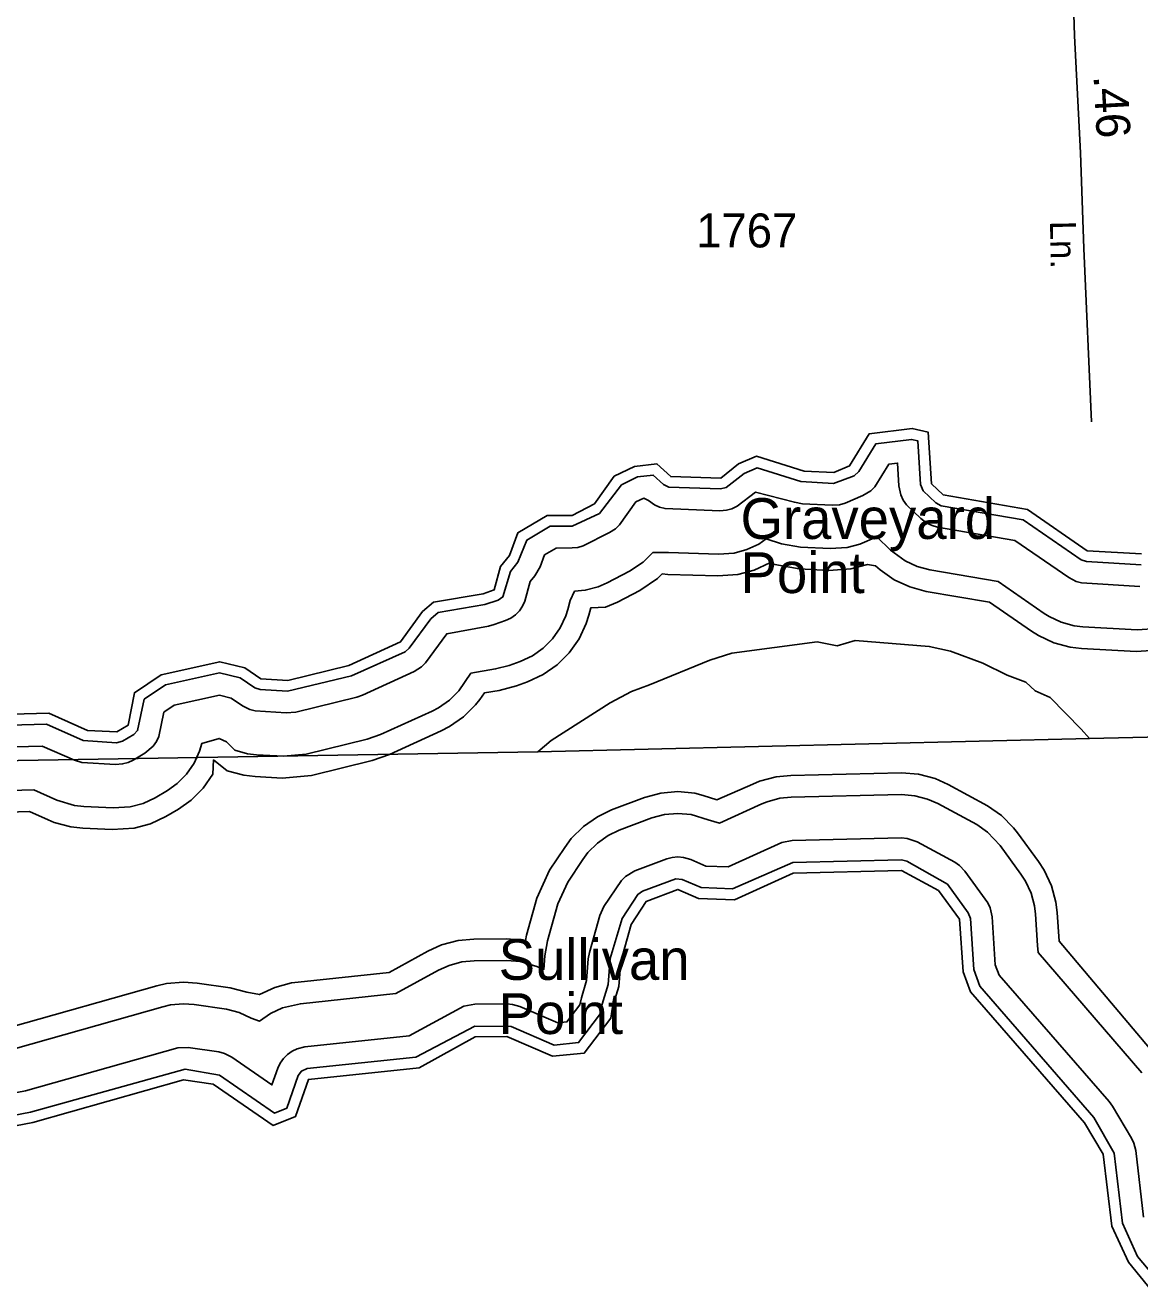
# Model space of a CAD drawing. Extents: x 2532689 to 2764727, y 536648 to 732970.
# Drawn here: x 2682077 to 2686176, y 642909 to 647564 of the extents above; entities that cross this region are included whole.
import ezdxf

# ---------------------------------------------------------------- set-up
doc = ezdxf.new("R2010")
doc.units = 0
for name, color, linetype in [('Exist Hydrographic Buffer Line', 7, 'Continuous'), ('Exist Hydrographic Creek Double Shore', 7, 'Continuous'), ('Exist Hydrographic Point Label', 7, 'Continuous'), ('Exist Road Secondary Mileage Hundredths English Label', 7, 'Continuous'), ('Exist Road Secondary Type 51 Attributed', 7, 'Continuous'), ('Exist Road Secondary Type 51 Label', 7, 'Continuous'), ('Exist Road Secondary Type 51 Number Label', 7, 'Continuous'), ('Exist Utilities Electrical Transmission Line', 7, 'Continuous')]:
    doc.layers.add(name, color=color, linetype=linetype)

msp = doc.modelspace()

# ---------------------------------------------------------------- linework, layer by layer
at = {"layer": 'Exist Hydrographic Buffer Line'}
for points in [[(2686180.9, 645579.5), (2685980.7, 645591.1), (2685960.2, 645598.1), (2685747.6, 645745), (2685445.9, 645796.8), (2685425.6, 645807.2), (2685379.3, 645851.5), (2685370.1, 645874.6), (2685360, 646035), (2685336.9, 646040.5), (2685205, 646024.3), (2685143.3, 645922.9), (2685125, 645907.1), (2685049, 645878.4), (2684930, 645885.7), (2684768.3, 645936.5), (2684720.9, 645915.7), (2684655.1, 645863.7), (2684633.7, 645858.3), (2684444.1, 645864.6), (2684423.8, 645874.6), (2684386.4, 645909.2), (2684328.6, 645902.3), (2684269.6, 645873.9)], [(2681888.1, 644905.5), (2682139.3, 644912.5), (2682257.6, 644860.4), (2682285.3, 644851.9), (2682408.1, 644844.8), (2682434.8, 644846.5), (2682455.1, 644851.9), (2682474.1, 644860.7), (2682516.8, 644886.4), (2682547.1, 644912.1), (2682559, 644929.3), (2682567.8, 644948.2), (2682586.5, 645036.9), (2682624.6, 645062.6), (2682790.7, 645099.6), (2682834.2, 645089), (2682875.2, 645061), (2682902.1, 645047.3), (2682922.4, 645041.8), (2683036, 645034.4), (2683071.9, 645037.7), (2683295.8, 645092.8), (2683316.9, 645100.1), (2683506.8, 645186.5), (2683534.2, 645203.8), (2683549, 645218.6), (2683627.1, 645325.6), (2683780.7, 645353.9), (2683801.8, 645359.3), (2683842.9, 645374.2), (2683862.1, 645383.1), (2683879.4, 645395.1), (2683894.1, 645409.9), (2683906, 645427.1), (2683914.8, 645446), (2683934.3, 645517.7), (2683951.3, 645538.6), (2683970.6, 645572.2), (2683986.8, 645615.8), (2684029.2, 645640.9), (2684088.5, 645641.2), (2684108.8, 645643), (2684129.1, 645648.5), (2684225.5, 645697.6), (2684247.2, 645712), (2684262, 645726.8), (2684322.9, 645810.7), (2684351.4, 645824.5), (2684369.6, 645815.9), (2684391, 645800.1), (2684410, 645791.2), (2684430.3, 645785.8), (2684631.3, 645778.4), (2684655.9, 645780.1), (2684676, 645785.5), (2684695, 645794.4), (2684762.5, 645846.7), (2684906, 645809.4), (2684936, 645804), (2685045.1, 645798.5), (2685071.7, 645800.2), (2685092, 645805.6), (2685157, 645833.8), (2685186.4, 645851.8), (2685201.1, 645866.6), (2685253.2, 645949.6), (2685285, 645953.5), (2685290.3, 645869.6), (2685297.3, 645836.1), (2685306.1, 645817.1)], [(2684269.6, 645873.9), (2684188.6, 645768.5), (2684088.3, 645721.3), (2684007.1, 645720.9), (2683921.6, 645670.3), (2683889, 645588.8), (2683861.5, 645554.8), (2683832.8, 645461.4), (2683815.6, 645449.4), (2683767.6, 645432.8), (2683595.6, 645404.3), (2683567.9, 645380.1), (2683489.3, 645272.2), (2683473.6, 645259.3), (2683276.5, 645170.5), (2683040.9, 645114.3), (2682940.8, 645120.1), (2682920.5, 645127), (2682867.6, 645163.2), (2682791.6, 645181.8), (2682592.2, 645137.4), (2682514.3, 645084.6), (2682489.7, 644969.3), (2682475.6, 644955), (2682434.1, 644930), (2682412, 644924.7), (2682289.8, 644933.5), (2682155.1, 644993), (2681881.1, 644986.1)], [(2685306.1, 645817.1), (2685318, 645800), (2685370.3, 645749.3), (2685393, 645732.2), (2685412.1, 645723.4), (2685432.2, 645717.9), (2685716.6, 645669.2), (2685914.9, 645532.3), (2685942, 645518.3), (2685962.3, 645512.8), (2686176.1, 645499.7)], [(2682400.1, 644685), (2682462.6, 644688.9), (2682509.8, 644701.5), (2682554.1, 644722.1), (2682599.2, 644749.2), (2682635.1, 644774.8), (2682669.5, 644809.3), (2682697.6, 644849.3), (2682718.1, 644893.5), (2682725.7, 644921.3), (2682790.3, 644940.5), (2682817.4, 644928.4), (2682847.3, 644896.9), (2682894.5, 644884.3), (2682926.9, 644880.5), (2683026.7, 644874.7), (2683109.8, 644882.3), (2683333.7, 644937.4), (2683383.1, 644954.4), (2683573, 645040.8), (2683597, 645053.2), (2683637, 645081.2), (2683671.6, 645115.7), (2683715.7, 645180.8), (2683806.8, 645196), (2683856.4, 645208.9), (2683897.4, 645223.8), (2683942.1, 645244.6), (2683982.1, 645272.6), (2684016.5, 645307.1), (2684044.6, 645347), (2684065.1, 645391.3), (2684072.5, 645414.9), (2684081.3, 645447.9), (2684097.5, 645482), (2684136.5, 645485.5), (2684183.9, 645498.1), (2684217.5, 645512.9), (2684299.5, 645555.7), (2684349.9, 645589.5), (2684384.6, 645624), (2684442.2, 645624.1), (2684626.4, 645618.4), (2684683.6, 645622.6), (2684730.7, 645635.2), (2684775, 645655.8), (2684802.1, 645674.3), (2684858.3, 645656.8), (2684928, 645644.3), (2685037.1, 645638.7), (2685099.6, 645642.6), (2685146.8, 645655.2), (2685209.5, 645682.1), (2685259.8, 645633.5), (2685313.1, 645593.6), (2685357.4, 645573), (2685404.5, 645560.4), (2685654.9, 645517.5), (2685823.9, 645400.6), (2685843.1, 645388.5), (2685887.2, 645367.9), (2685934.6, 645355.2), (2685966.8, 645351.5), (2686166.9, 645339.9), (2686238.9, 645345.1)], [(2681888.1, 644665.4), (2682092.1, 644671.1), (2682160.6, 644640.8), (2682182.8, 644631.8), (2682243.7, 644615.6), (2682288.1, 644610.5), (2682396, 644605.1), (2682476.6, 644610.1), (2682537.3, 644626.3), (2682594.1, 644652.9), (2682640.2, 644680.7), (2682686.6, 644713.5), (2682730.9, 644757.9), (2682766.7, 644809.3), (2682769.2, 644861.5), (2682819.8, 644821.7), (2682880.5, 644805.6), (2682922, 644800.6), (2683022, 644794.8), (2683129.1, 644804.7), (2683353, 644859.7), (2683416.1, 644881.6), (2683606, 644968.1), (2683637, 644984), (2683688.7, 645020), (2683732.7, 645064.4), (2683748.3, 645084.3), (2683765.5, 645108.1), (2683820.1, 645117.1), (2683883.2, 645133.7), (2683924.3, 645148.5), (2683982.1, 645175.3), (2684033.6, 645211.3), (2684077.8, 645255.7), (2684113.7, 645307.1), (2684140.4, 645363.9), (2684149.8, 645394.3), (2684157, 645421.3), (2684211.3, 645422.9), (2684254.6, 645442), (2684336.6, 645484.7), (2684401.6, 645528.3), (2684419.5, 645546.3), (2684440, 645544.2), (2684624.1, 645538.5), (2684697.5, 645543.8), (2684758.2, 645560), (2684814.8, 645586.5), (2684834.3, 645580.4), (2684923.9, 645564.3), (2685032.8, 645558.8), (2685113.6, 645563.9), (2685174.3, 645580.1), (2685204.6, 645575.6), (2685221.6, 645560.4), (2685273.1, 645524.4), (2685329.9, 645497.8), (2685390.6, 645481.6), (2685623.7, 645441.6), (2685778.3, 645334.8), (2685803.2, 645319.3), (2685859.7, 645292.7), (2685920.6, 645276.5), (2685962.3, 645271.6), (2686162.4, 645260), (2686254.9, 645266.7)], [(2686244.6, 643762.3), (2685879.4, 644194.6), (2685872.3, 644299.8), (2685867.5, 644338.1), (2685851.3, 644398.7), (2685824.9, 644455.6), (2685803.6, 644488.2), (2685726.7, 644593.4), (2685711.9, 644612.2), (2685667.6, 644656.6), (2685616.1, 644692.6), (2685470.8, 644771.1), (2685423.4, 644792.5), (2685362.5, 644808.7), (2685300.2, 644814.2), (2684892.3, 644804.5), (2684838.6, 644799.1), (2684777.9, 644782.9), (2684752.7, 644772.6), (2684620.6, 644714.9), (2684570.6, 644730), (2684539.6, 644739.3), (2684477.1, 644744.8), (2684414.5, 644739.3), (2684353.8, 644723.1), (2684233.3, 644677.3), (2684181, 644652.5), (2684129.5, 644616.5), (2684085.2, 644572.1), (2684061, 644539.8), (2684005, 644455.4), (2683958.3, 644353.1), (2683920.4, 644216.9), (2683916.9, 644196.7), (2683848, 644203.8), (2683726.6, 644202.4), (2683668.6, 644196.9), (2683607.9, 644180.7), (2683557.6, 644157.8), (2683415.1, 644079.5), (2683080.7, 644044.3), (2683055.7, 644040.8), (2682994.8, 644024.6), (2682938.2, 643998), (2682891.4, 644007.1), (2682830.5, 644023.3), (2682709.1, 644040.7), (2682659.1, 644044.1), (2682596.5, 644038.7), (2682560.9, 644030.5), (2682021.8, 643877.7)], [(2681888.1, 644745.5), (2682107.7, 644751.6), (2682192.8, 644713.9), (2682257.6, 644694.3), (2682292, 644690.5), (2682400.1, 644685)], [(2686184.1, 643709.8), (2685801.9, 644152.8), (2685800.1, 644178.7), (2685792.3, 644294.4), (2685788.8, 644324.2), (2685776.1, 644371.4), (2685755.6, 644415.6), (2685739.2, 644440.9), (2685662.1, 644546.2), (2685616.1, 644595.4), (2685576.2, 644623.4), (2685432.8, 644700.7), (2685395.9, 644717.3), (2685348.5, 644729.9), (2685300.2, 644734.2), (2684894.4, 644724.6), (2684852.5, 644720.4), (2684805.4, 644707.7), (2684785.5, 644699.7), (2684630, 644629.3), (2684588.8, 644641.6), (2684525.5, 644660.5), (2684477.1, 644664.8), (2684428.5, 644660.5), (2684381.3, 644647.9), (2684261.6, 644602.5), (2684221.2, 644583.2), (2684181, 644555.2), (2684146.5, 644520.7), (2684127.9, 644495.6), (2684071.9, 644411.2), (2684035.4, 644331.6), (2683997.3, 644195.4), (2683987.8, 644141.3), (2683983.9, 644090.3), (2683958.3, 644101.2), (2683896.6, 644119.6), (2683848, 644123.9), (2683727.6, 644122.4), (2683682.5, 644118.2), (2683635.3, 644105.6), (2683596.2, 644087.7), (2683439.5, 644001.6), (2683088.9, 643964.7), (2683022.2, 643949.4), (2682978.1, 643928.8), (2682938.2, 643900.8), (2682908, 643911.3), (2682863.7, 643932), (2682816.6, 643944.6), (2682698, 643961.4), (2682659.1, 643964.2), (2682610.5, 643959.9), (2682582.8, 643953.5), (2682040.2, 643799.8)], [(2686190.1, 643178.7), (2686161.4, 643424.4), (2686154.8, 643451.5), (2686146.2, 643470.5), (2686076.1, 643587.4), (2686063.6, 643604.7), (2685658.4, 644069.9), (2685644.6, 644107.5), (2685632.8, 644283.7), (2685625.8, 644316.7), (2685617.2, 644335.6), (2685532.9, 644451.7), (2685513.4, 644472.8), (2685496.2, 644484.8), (2685357.2, 644559.8), (2685320.9, 644572.4), (2685300.2, 644574.2), (2684898.1, 644564.6), (2684860.1, 644557.4), (2684662, 644468.2), (2684580, 644470.9), (2684524.9, 644494.8), (2684497.8, 644503), (2684477.1, 644504.8), (2684456.4, 644503), (2684436.1, 644497.6), (2684318.6, 644452.9), (2684283.9, 644432.7), (2684269.2, 644417.8), (2684205.2, 644322.7), (2684189.6, 644288.6), (2684151.7, 644152.4), (2684147.4, 644129.2), (2684141.4, 644050), (2684122.1, 643986.1), (2684116.8, 643961), (2684069, 643897.5), (2684035, 643894.2), (2683895.3, 643954.2), (2683868.9, 643962), (2683848.2, 643963.9), (2683729.7, 643962.4), (2683690.1, 643955.1), (2683488.3, 643845.9), (2683105.5, 643805.6), (2683077, 643799.1), (2683058.1, 643790.2), (2683040.9, 643778.2), (2683026.1, 643763.4), (2683014, 643746.3), (2683005.4, 643727.3), (2682984.1, 643665.5), (2682836.3, 643767.6), (2682809, 643781.6), (2682788.9, 643787), (2682675.9, 643802.9), (2682638.4, 643802.3), (2682077.4, 643643.9), (2681705.6, 643572.6)], [(2681711.7, 643492.3), (2682095.8, 643566), (2682664.6, 643723.7), (2682790.7, 643701.8), (2682993.3, 643561.9), (2683039.3, 643580.2), (2683080.7, 643700), (2683092.4, 643716.9), (2683113.9, 643726), (2683512.9, 643768), (2683730.5, 643882.4), (2683863.8, 643880.6), (2684022.3, 643812.6), (2684111.9, 643821.3), (2684192.3, 643928.2), (2684198.8, 643963), (2684220.6, 644035.4), (2684228.6, 644130.9), (2684271.8, 644278.5), (2684330.3, 644366.4), (2684346.9, 644378.1), (2684470.1, 644424.2), (2684493.1, 644421.5), (2684562.2, 644391.5), (2684678, 644387.6), (2684900.1, 644484.6), (2685299.1, 644494.2), (2685319, 644489.4), (2685468.3, 644404.5), (2685545.4, 644299.2), (2685553.2, 644278.3), (2685565.5, 644090.7), (2685588.1, 644028.6), (2686007.4, 643546.4), (2686081.8, 643415.1), (2686112.2, 643156.7), (2686168.3, 643035.1), (2686245.7, 642940.8)]]:
    msp.add_lwpolyline(points, dxfattribs=at)
at = {"layer": 'Exist Hydrographic Creek Double Shore'}
for points in [[(2686183.1, 645619.5), (2685983, 645631), (2685763, 645783), (2685453.1, 645836.1), (2685410.1, 645877.2), (2685398, 646067.1), (2685339.1, 646081.1), (2685181, 646061.6), (2685109, 645943.7), (2685051, 645918.4), (2684942.1, 645923.9), (2684766, 645979.1), (2684700, 645950.2), (2684635, 645898.3), (2684451, 645904), (2684400, 645951.2), (2684317.1, 645941.2), (2684243.1, 645905.5), (2684170.1, 645804), (2684088.1, 645761.2), (2683996, 645760.8), (2683889, 645697.4), (2683858, 645614.1), (2683825, 645573.3), (2683802, 645487), (2683761, 645472.2), (2683578.1, 645441.9), (2683538.1, 645407.4), (2683456.9, 645295.7), (2683267.1, 645209.3), (2683042.9, 645154.2), (2682943.1, 645160), (2682884, 645200.3), (2682792, 645222.9), (2682576, 645174.8), (2682478, 645108.4), (2682455.1, 644989.3), (2682414, 644964.7), (2682306, 644970.1), (2682163.1, 645033.3), (2681888.1, 645025.5)], [(2686220.2, 642908.8), (2686134.1, 643013.6), (2686073.2, 643145.8), (2686042, 643410.5), (2685973.1, 643525.9), (2685553.2, 644008), (2685526.1, 644082.4), (2685513, 644275.6), (2685436.1, 644380.9), (2685300.2, 644454.2), (2684901.1, 644444.6), (2684686, 644347.3), (2684553.2, 644351.7), (2684477.1, 644384.8), (2684361, 644340.7), (2684305, 644256.4), (2684267.1, 644120.2), (2684260.1, 644028), (2684237.2, 643951.6), (2684230, 643911.8), (2684133, 643783.1), (2684016.1, 643771.8), (2683848.2, 643843.9), (2683731.1, 643842.4), (2683525, 643729), (2683118, 643686.3), (2683071, 643549.8), (2682988, 643516.9), (2682768.2, 643668.8), (2682659.1, 643684.2), (2682105, 643527.1), (2681715, 643452.2)]]:
    msp.add_lwpolyline(points, dxfattribs=at)
at = {"layer": 'Exist Road Secondary Type 51 Attributed'}
msp.add_lwpolyline([(2685897.9, 648536.8), (2685911.7, 648245.5), (2685931.6, 647684.5), (2685935.5, 647525.1), (2685958.5, 647094.4), (2685970, 646743.4), (2685998.3, 646105.7)], dxfattribs=at)
at = {"layer": 'Exist Utilities Electrical Transmission Line'}
msp.add_line((2685991.5, 644940.8), (2683962.3, 644891.3), dxfattribs=at)
for points in [[(2680246.3, 645954.9), (2680342, 645797.3), (2680459.5, 645644.1), (2680504.8, 645597), (2680579.1, 645504.8), (2680765.6, 645309.1), (2680905, 645160), (2681240.5, 644845.9), (2683962.3, 644891.3)], [(2685991.5, 644940.8), (2685960.9, 644974.1), (2685846.2, 645091.2), (2685791.3, 645115.9), (2685756.5, 645147.4), (2685688.2, 645173.8), (2685599, 645217.5), (2685480.1, 645261), (2685401.5, 645279.1), (2685128.8, 645300.6), (2685063.2, 645281.2), (2684989.1, 645295.3), (2684675.9, 645254.1), (2684594.5, 645228.1), (2684372.6, 645137.1), (2684306.9, 645113.4), (2684228.2, 645071.8), (2684011.2, 644932.7), (2683962.3, 644891.3)], [(2685991.5, 644940.8), (2693695.6, 645118.4)]]:
    msp.add_lwpolyline(points, dxfattribs=at)

# ---------------------------------------------------------------- texts
at = {"layer": 'Exist Hydrographic Point Label'}
for s, p in [('Graveyard ', (2684707.6, 645674.4)), ('Point', (2684707.6, 645475.2)), ('Sullivan', (2683817.9, 644052.2)), ('Point', (2683817.9, 643853))]:
    msp.add_text(s, height=150, dxfattribs=at).set_placement(p)
at = {"layer": 'Exist Road Secondary Mileage Hundredths English Label'}
msp.add_text('.46', height=125, rotation=273.0556, dxfattribs=at).set_placement((2686005.9, 647377.9))
at = {"layer": 'Exist Road Secondary Type 51 Label'}
msp.add_text('Ln.', height=95, rotation=271.1004, dxfattribs=at).set_placement((2685845.8, 646844))
at = {"layer": 'Exist Road Secondary Type 51 Number Label'}
msp.add_text('1767', height=125, dxfattribs=at).set_placement((2684544.5, 646746.9))

doc.saveas('drawing.dxf')
